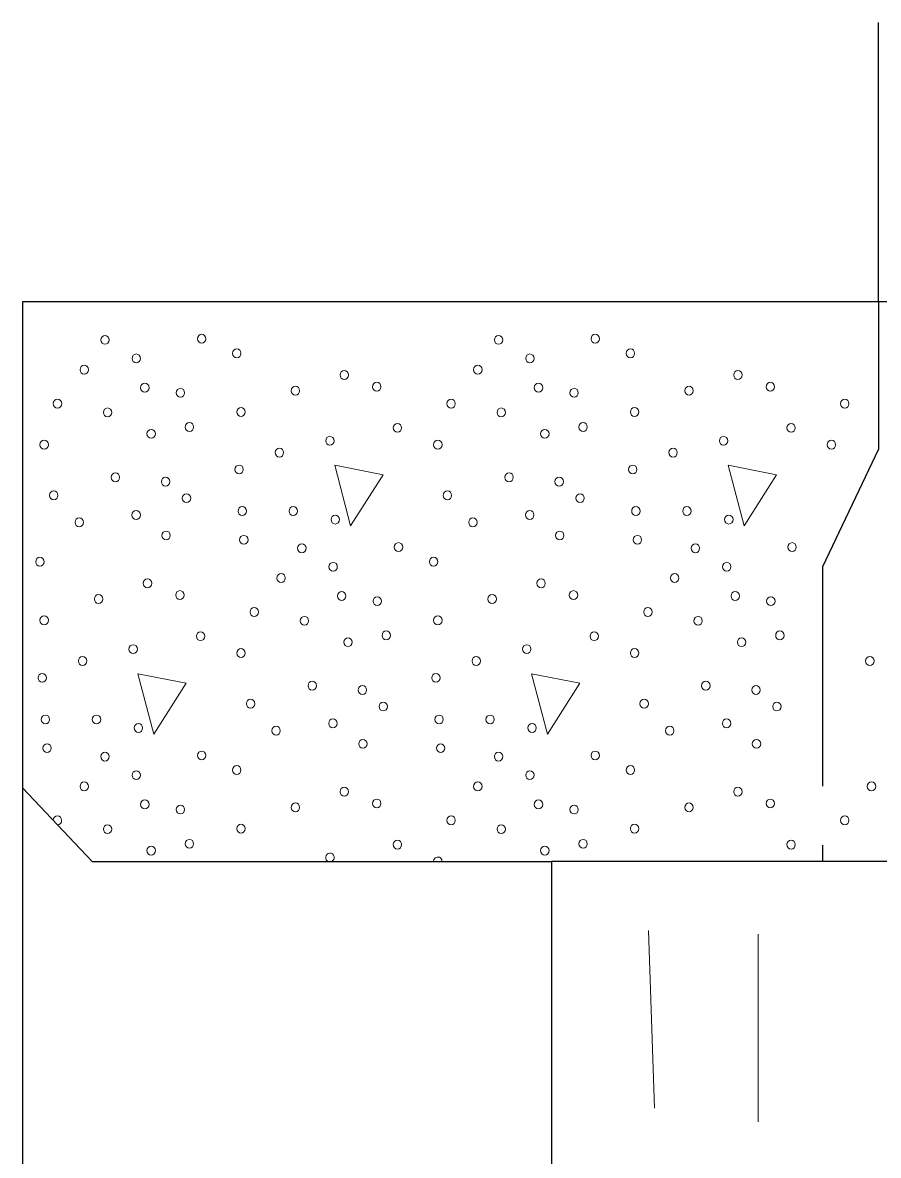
# Model space of a CAD drawing. Extents: x -410.5 to -376.5, y 1617.6 to 1661.6.
# Drawn here: x -405.36 to -403.909, y 1646.914 to 1648.835 of the extents above; entities that cross this region are included whole.
import ezdxf

# ---------------------------------------------------------------- set-up
doc = ezdxf.new("R2010")
doc.units = 0
doc.header["$LTSCALE"] = 0.062
doc.linetypes.add('LONG_DASHED', pattern=[7.5, 6, -1.5])
doc.layers.add('1', color=7, linetype='Continuous', lineweight=13)

msp = doc.modelspace()

# ---------------------------------------------------------------- linework, layer by layer
at = {"layer": '1', "lineweight": 25}
for p, q in [((-403.90883, 1648.3615), (-403.90883, 1648.83475)), ((-405.24192, 1647.41208), (-405.35992, 1647.537)), ((-405.24192, 1647.41208), (-404.46308, 1647.41208)), ((-404.46308, 1647.41208), (-404.46308, 1644.36383))]:
    msp.add_line(p, q, dxfattribs=at)
at = {"layer": '1'}
for p, q in [((-404.29883, 1647.29517), (-404.28867, 1646.99375)), ((-404.11275, 1647.28908), (-404.11275, 1646.971)), ((-404.463, 1647.0175), (-404.46308, 1647.0175)), ((-404.46308, 1646.93233), (-404.463, 1646.9325))]:
    msp.add_line(p, q, dxfattribs=at)
at = {"layer": '1', "lineweight": 25}
msp.add_lwpolyline([(-405.35992, 1643.41425), (-400.73433, 1643.41425), (-400.73433, 1648.3615), (-405.35992, 1648.3615), (-405.35992, 1647.537), (-405.35992, 1644.23892)], close=True, dxfattribs=at)
at = {"layer": '1', "linetype": 'LONG_DASHED', "lineweight": 25}
msp.add_lwpolyline([(-403.90883, 1648.3615), (-403.90883, 1648.11167), (-404.00325, 1647.91175), (-404.00325, 1647.41208)], dxfattribs=at)
at = {"layer": '1'}
for points in [[(-404.83075, 1648.08408), (-404.80375, 1647.98167), (-404.74883, 1648.06817)], [(-404.16325, 1648.08408), (-404.13625, 1647.98167), (-404.08133, 1648.06817)], [(-405.1645, 1647.73075), (-405.1375, 1647.62833), (-405.0825, 1647.71483)], [(-404.497, 1647.73075), (-404.47, 1647.62833), (-404.41508, 1647.71483)]]:
    msp.add_lwpolyline(points, close=True, dxfattribs=at)
at = {"layer": '1', "lineweight": 25}
msp.add_lwpolyline([(-404.46308, 1644.36383), (-404.46308, 1644.36375), (-401.63108, 1644.36375), (-401.63108, 1647.41208), (-404.46308, 1647.41208)], dxfattribs=at)
at = {"layer": '1'}
for centre, major_axis in [((-405.2203, 1648.29682), (0, 0.00756)), ((-405.05631, 1648.29871), (0, -0.00756)), ((-404.55279, 1648.29682), (0, 0.00756)), ((-404.38881, 1648.29871), (0, -0.00756)), ((-405.16718, 1648.26531), (0, 0.00756)), ((-404.99685, 1648.27391), (0, -0.00756)), ((-404.49967, 1648.26531), (0, 0.00756)), ((-404.32934, 1648.27391), (0, -0.00756)), ((-405.25551, 1648.24623), (0, 0.00756)), ((-404.588, 1648.24623), (0, 0.00756)), ((-404.81445, 1648.23734), (0, -0.00756)), ((-404.14694, 1648.23734), (0, -0.00756)), ((-405.15271, 1648.21573), (0, 0.00756)), ((-405.09236, 1648.20707), (0, -0.00756)), ((-404.89739, 1648.21066), (0, -0.00756)), ((-404.7595, 1648.21732), (0, -0.00756)), ((-404.4852, 1648.21573), (0, 0.00756)), ((-404.42485, 1648.20707), (0, -0.00756)), ((-404.22988, 1648.21066), (0, -0.00756)), ((-404.09199, 1648.21732), (0, -0.00756)), ((-405.30084, 1648.1887), (0, 0.00756)), ((-404.63334, 1648.1887), (0, 0.00756)), ((-403.96583, 1648.1887), (0, 0.00756)), ((-405.21585, 1648.17374), (0, 0.00756)), ((-404.98962, 1648.17462), (0, -0.00756)), ((-404.54834, 1648.17374), (0, 0.00756)), ((-404.32211, 1648.17462), (0, -0.00756)), ((-405.07706, 1648.14894), (0, -0.00756)), ((-404.7244, 1648.14765), (0, 0.00756)), ((-404.40955, 1648.14894), (0, -0.00756)), ((-404.05689, 1648.14765), (0, 0.00756)), ((-405.14198, 1648.13746), (0, -0.00756)), ((-404.47447, 1648.13746), (0, -0.00756)), ((-405.32337, 1648.11903), (0, 0.00756)), ((-404.83882, 1648.12568), (0, -0.00756)), ((-404.65586, 1648.11903), (0, 0.00756)), ((-404.17131, 1648.12568), (0, -0.00756)), ((-403.98836, 1648.11903), (0, 0.00756)), ((-404.92448, 1648.10566), (0, -0.00756)), ((-404.25697, 1648.10566), (0, -0.00756)), ((-404.9929, 1648.07704), (0, -0.00756)), ((-404.32539, 1648.07704), (0, -0.00756)), ((-405.20261, 1648.06373), (0, -0.00756)), ((-405.11756, 1648.05637), (0, -0.00756)), ((-404.5351, 1648.06373), (0, -0.00756)), ((-404.45005, 1648.05637), (0, -0.00756)), ((-405.30713, 1648.03316), (0, -0.00756)), ((-404.63962, 1648.03316), (0, -0.00756)), ((-405.08212, 1648.02839), (0, -0.00756)), ((-404.41462, 1648.02839), (0, -0.00756)), ((-405.16745, 1647.99977), (0, -0.00756)), ((-404.9875, 1648.00643), (0, -0.00756)), ((-404.90095, 1648.00643), (0, 0.00756)), ((-404.82981, 1647.99212), (0, -0.00756)), ((-404.49995, 1647.99977), (0, -0.00756)), ((-404.32, 1648.00643), (0, -0.00756)), ((-404.23344, 1648.00643), (0, 0.00756)), ((-404.1623, 1647.99212), (0, -0.00756)), ((-405.26385, 1647.98735), (0, -0.00756)), ((-404.59634, 1647.98735), (0, -0.00756)), ((-405.11667, 1647.96509), (0, -0.00756)), ((-404.98483, 1647.95778), (0, -0.00756)), ((-404.44916, 1647.96509), (0, -0.00756)), ((-404.31733, 1647.95778), (0, -0.00756)), ((-404.88654, 1647.94347), (0, 0.00756)), ((-404.72256, 1647.94536), (0, -0.00756)), ((-404.21904, 1647.94347), (0, 0.00756)), ((-404.05505, 1647.94536), (0, -0.00756)), ((-405.3306, 1647.92056), (0, -0.00756)), ((-404.6631, 1647.92056), (0, -0.00756)), ((-404.83342, 1647.91196), (0, 0.00756)), ((-404.16591, 1647.91196), (0, 0.00756)), ((-405.14821, 1647.88399), (0, -0.00756)), ((-404.92176, 1647.89288), (0, 0.00756)), ((-404.4807, 1647.88399), (0, -0.00756)), ((-404.25425, 1647.89288), (0, 0.00756)), ((-405.09325, 1647.86397), (0, -0.00756)), ((-404.81896, 1647.86238), (0, 0.00756)), ((-404.42574, 1647.86397), (0, -0.00756)), ((-404.15145, 1647.86238), (0, 0.00756)), ((-405.23115, 1647.85731), (0, -0.00756)), ((-404.75861, 1647.85372), (0, -0.00756)), ((-404.56364, 1647.85731), (0, -0.00756)), ((-404.0911, 1647.85372), (0, -0.00756)), ((-405.32337, 1647.82127), (0, -0.00756)), ((-404.96709, 1647.83535), (0, 0.00756)), ((-404.88209, 1647.82039), (0, 0.00756)), ((-404.65586, 1647.82127), (0, -0.00756)), ((-404.29958, 1647.83535), (0, 0.00756)), ((-404.21459, 1647.82039), (0, 0.00756)), ((-405.05815, 1647.7943), (0, 0.00756)), ((-404.80822, 1647.78411), (0, -0.00756)), ((-404.74331, 1647.79559), (0, -0.00756)), ((-404.39064, 1647.7943), (0, 0.00756)), ((-404.14071, 1647.78411), (0, -0.00756)), ((-404.0758, 1647.79559), (0, -0.00756)), ((-405.17257, 1647.77233), (0, -0.00756)), ((-404.98962, 1647.76568), (0, 0.00756)), ((-404.50506, 1647.77233), (0, -0.00756)), ((-404.32211, 1647.76568), (0, 0.00756)), ((-405.25824, 1647.75231), (0, -0.00756)), ((-404.59073, 1647.75231), (0, -0.00756)), ((-403.92322, 1647.75231), (0, -0.00756)), ((-405.32665, 1647.72369), (0, -0.00756)), ((-404.65915, 1647.72369), (0, -0.00756)), ((-404.86886, 1647.71038), (0, -0.00756)), ((-404.20135, 1647.71038), (0, -0.00756)), ((-404.7838, 1647.70302), (0, -0.00756)), ((-404.1163, 1647.70302), (0, -0.00756)), ((-404.97338, 1647.67981), (0, -0.00756)), ((-404.74837, 1647.67504), (0, -0.00756)), ((-404.30587, 1647.67981), (0, -0.00756)), ((-404.08086, 1647.67504), (0, -0.00756)), ((-405.32126, 1647.65308), (0, -0.00756)), ((-405.23471, 1647.65308), (0, 0.00756)), ((-404.8337, 1647.64642), (0, -0.00756)), ((-404.65375, 1647.65308), (0, -0.00756)), ((-404.5672, 1647.65308), (0, 0.00756)), ((-404.16619, 1647.64642), (0, -0.00756)), ((-405.16356, 1647.63877), (0, -0.00756)), ((-404.9301, 1647.634), (0, -0.00756)), ((-404.49605, 1647.63877), (0, -0.00756)), ((-404.26259, 1647.634), (0, -0.00756)), ((-404.78291, 1647.61174), (0, -0.00756)), ((-404.11541, 1647.61174), (0, -0.00756)), ((-405.31859, 1647.60443), (0, -0.00756)), ((-405.2203, 1647.59012), (0, 0.00756)), ((-405.05631, 1647.59201), (0, -0.00756)), ((-404.65108, 1647.60443), (0, -0.00756)), ((-404.55279, 1647.59012), (0, 0.00756)), ((-404.38881, 1647.59201), (0, -0.00756)), ((-405.16718, 1647.55861), (0, 0.00756)), ((-404.99685, 1647.56721), (0, -0.00756)), ((-404.49967, 1647.55861), (0, 0.00756)), ((-404.32934, 1647.56721), (0, -0.00756)), ((-405.25551, 1647.53953), (0, 0.00756)), ((-404.588, 1647.53953), (0, 0.00756)), ((-403.92049, 1647.53953), (0, 0.00756)), ((-404.81445, 1647.53064), (0, -0.00756)), ((-404.14694, 1647.53064), (0, -0.00756)), ((-405.15271, 1647.50903), (0, 0.00756)), ((-405.09236, 1647.50037), (0, -0.00756)), ((-404.89739, 1647.50396), (0, -0.00756)), ((-404.7595, 1647.51062), (0, -0.00756)), ((-404.4852, 1647.50903), (0, 0.00756)), ((-404.42485, 1647.50037), (0, -0.00756)), ((-404.22988, 1647.50396), (0, -0.00756)), ((-404.09199, 1647.51062), (0, -0.00756)), ((-404.63334, 1647.482), (0, 0.00756)), ((-403.96583, 1647.482), (0, 0.00756)), ((-405.21585, 1647.46704), (0, 0.00756)), ((-404.98962, 1647.46792), (0, -0.00756)), ((-404.54834, 1647.46704), (0, 0.00756)), ((-404.32211, 1647.46792), (0, -0.00756)), ((-405.07706, 1647.44225), (0, -0.00756)), ((-404.7244, 1647.44095), (0, 0.00756)), ((-404.40955, 1647.44225), (0, -0.00756)), ((-404.05689, 1647.44095), (0, 0.00756)), ((-405.14198, 1647.43076), (0, -0.00756)), ((-404.47447, 1647.43076), (0, -0.00756))]:
    msp.add_ellipse(centre, major_axis=major_axis, ratio=0.944543, dxfattribs=at)
for centre, major_axis, start_param, end_param in [((-405.30091, 1647.48194), (0, 0.00756), 3.1599096, 7.8500773), ((-404.83882, 1647.41898), (0, -0.00756), 0.4495473, 5.9244258), ((-404.65592, 1647.41231), (0, 0.00756), 4.8233765, 8.0312452)]:
    msp.add_ellipse(centre, major_axis=major_axis, ratio=0.944543, start_param=start_param, end_param=end_param, dxfattribs=at)

doc.saveas('drawing.dxf')
